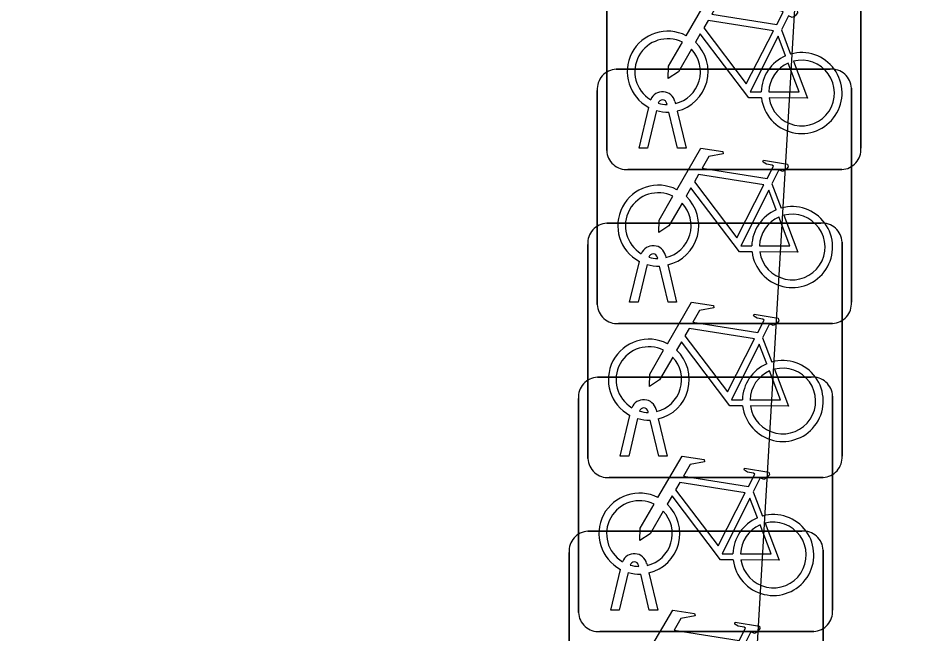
# Model space of a CAD drawing. Extents: x 157466 to 158888, y 383063 to 384677.
# Drawn here: x 157869.167 to 157872.709, y 384274.842 to 384277.262 of the extents above; entities that cross this region are included whole.
import ezdxf

# ---------------------------------------------------------------- set-up
doc = ezdxf.new("R2010")
doc.units = 0
doc.layers.add('IMGEO_Fietsenrek', color=7, linetype='Continuous')
doc.layers.add('IMGEO_Rijbaan_lokaal_gesloten', color=7, linetype='Continuous')

msp = doc.modelspace()

# ---------------------------------------------------------------- linework, layer by layer
at = {"layer": 'IMGEO_Fietsenrek'}
for p, q in [((157871.4815, 384276.7409), (157871.4815, 384277.5818)), ((157871.4815, 384277.5818), (157871.4815, 384276.7409)), ((157872.4805, 384277.5911), (157872.4805, 384276.7502)), ((157872.4805, 384276.7502), (157872.4805, 384277.5911)), ((157872.1682, 384277.2152), (157872.2045, 384277.12)), ((157871.5189, 384277.0605), (157872.3598, 384277.0605)), ((157872.3598, 384277.0605), (157871.5189, 384277.0605)), ((157871.4445, 384276.1359), (157871.4445, 384276.9768)), ((157871.4445, 384276.9768), (157871.4445, 384276.1359)), ((157872.4435, 384276.9861), (157872.4435, 384276.1452)), ((157872.4435, 384276.1452), (157872.4435, 384276.9861)), ((157871.6085, 384276.7503), (157871.6468, 384276.9103)), ((157871.7189, 384276.9219), (157871.7179, 384276.9262)), ((157871.7496, 384276.9334), (157871.7514, 384276.9255)), ((157871.6772, 384276.8981), (157871.6419, 384276.7503)), ((157871.76, 384276.7503), (157871.7261, 384276.892)), ((157871.7584, 384276.8963), (157871.7934, 384276.7503)), ((157871.6419, 384276.7503), (157871.6085, 384276.7503)), ((157871.7934, 384276.7503), (157871.76, 384276.7503)), ((157872.4061, 384276.6665), (157871.5652, 384276.6665)), ((157871.5652, 384276.6665), (157872.4061, 384276.6665)), ((157872.1312, 384276.6102), (157872.1675, 384276.515)), ((157871.4819, 384276.4555), (157872.3228, 384276.4555)), ((157872.3228, 384276.4555), (157871.4819, 384276.4555)), ((157871.4075, 384275.5309), (157871.4075, 384276.3718)), ((157871.4075, 384276.3718), (157871.4075, 384275.5309)), ((157872.4065, 384276.3811), (157872.4065, 384275.5402)), ((157872.4065, 384275.5402), (157872.4065, 384276.3811)), ((157871.5715, 384276.1453), (157871.6098, 384276.3053)), ((157871.6819, 384276.3169), (157871.6809, 384276.3212)), ((157871.7126, 384276.3284), (157871.7144, 384276.3205)), ((157871.6402, 384276.2931), (157871.6049, 384276.1453)), ((157871.723, 384276.1453), (157871.6891, 384276.287)), ((157871.7214, 384276.2913), (157871.7564, 384276.1453)), ((157871.6049, 384276.1453), (157871.5715, 384276.1453)), ((157871.7564, 384276.1453), (157871.723, 384276.1453)), ((157872.3691, 384276.0615), (157871.5282, 384276.0615)), ((157871.5282, 384276.0615), (157872.3691, 384276.0615)), ((157872.0942, 384276.0052), (157872.1305, 384275.91)), ((157871.4449, 384275.8505), (157872.2858, 384275.8505)), ((157872.2858, 384275.8505), (157871.4449, 384275.8505)), ((157872.3695, 384275.7761), (157872.3695, 384274.9352)), ((157872.3695, 384274.9352), (157872.3695, 384275.7761)), ((157871.3705, 384274.9259), (157871.3705, 384275.7668)), ((157871.3705, 384275.7668), (157871.3705, 384274.9259)), ((157871.5345, 384275.5403), (157871.5728, 384275.7003)), ((157871.6449, 384275.7119), (157871.6439, 384275.7162)), ((157871.6756, 384275.7234), (157871.6774, 384275.7155)), ((157871.6032, 384275.6881), (157871.5679, 384275.5403)), ((157871.686, 384275.5403), (157871.6521, 384275.682)), ((157871.6844, 384275.6863), (157871.7194, 384275.5403)), ((157871.5679, 384275.5403), (157871.5345, 384275.5403)), ((157871.7194, 384275.5403), (157871.686, 384275.5403)), ((157872.3321, 384275.4565), (157871.4912, 384275.4565)), ((157871.4912, 384275.4565), (157872.3321, 384275.4565)), ((157872.0572, 384275.4002), (157872.0935, 384275.305)), ((157871.4079, 384275.2455), (157872.2488, 384275.2455)), ((157872.2488, 384275.2455), (157871.4079, 384275.2455)), ((157872.3325, 384275.1711), (157872.3325, 384274.3302)), ((157872.3325, 384274.3302), (157872.3325, 384275.1711)), ((157871.3335, 384274.3209), (157871.3335, 384275.1618)), ((157871.3335, 384275.1618), (157871.3335, 384274.3209)), ((157871.6079, 384275.1069), (157871.6069, 384275.1112)), ((157871.6386, 384275.1184), (157871.6404, 384275.1105)), ((157871.4975, 384274.9353), (157871.5358, 384275.0953)), ((157871.5662, 384275.0831), (157871.5309, 384274.9353)), ((157871.649, 384274.9353), (157871.6151, 384275.077)), ((157871.6474, 384275.0813), (157871.6824, 384274.9353)), ((157871.5309, 384274.9353), (157871.4975, 384274.9353)), ((157871.6824, 384274.9353), (157871.649, 384274.9353)), ((157872.2951, 384274.8515), (157871.4542, 384274.8515)), ((157871.4542, 384274.8515), (157872.2951, 384274.8515))]:
    msp.add_line(p, q, dxfattribs=at)
for points in [[(157871.7941, 384277.1922), (157871.8888, 384277.3557), (157871.975, 384277.3419), (157871.9767, 384277.3332), (157871.9206, 384277.3223), (157871.8944, 384277.277), (157872.1496, 384277.2362)], [(157872.1496, 384277.2362), (157872.1746, 384277.285), (157872.1695, 384277.289), (157872.1463, 384277.2927), (157872.1336, 384277.3002), (157872.1326, 384277.3033), (157872.1348, 384277.3079), (157872.2296, 384277.2928), (157872.2319, 384277.2825), (157872.2225, 384277.2701), (157872.2101, 384277.2637), (157872.1956, 384277.2699), (157872.1682, 384277.2152)], [(157872.1367, 384277.211), (157871.8799, 384277.252), (157871.8632, 384277.2232), (157872.0302, 384277.0029), (157872.1367, 384277.211)], [(157872.0898, 384276.9475), (157872.0401, 384276.9476), (157871.8494, 384277.1993), (157871.8304, 384277.1665)], [(157872.1847, 384277.113), (157872.1554, 384277.1898), (157872.046, 384276.9717), (157872.0887, 384276.9716)], [(157871.8148, 384277.1397), (157871.7632, 384277.0505), (157871.7233, 384277.0245), (157871.7245, 384277.072), (157871.779, 384277.1662)], [(157872.1187, 384276.9715), (157872.2386, 384276.9713), (157872.1954, 384277.0849)], [(157872.2152, 384277.0918), (157872.2702, 384276.9472), (157872.1201, 384276.9475)], [(157871.7571, 384276.5872), (157871.8518, 384276.7507), (157871.938, 384276.7369), (157871.9397, 384276.7282), (157871.8836, 384276.7173), (157871.8574, 384276.672), (157872.1126, 384276.6312)], [(157872.1126, 384276.6312), (157872.1376, 384276.68), (157872.1325, 384276.684), (157872.1093, 384276.6877), (157872.0966, 384276.6952), (157872.0956, 384276.6983), (157872.0978, 384276.7029), (157872.1926, 384276.6878), (157872.1949, 384276.6775), (157872.1855, 384276.6651), (157872.1731, 384276.6587), (157872.1586, 384276.6649), (157872.1312, 384276.6102)], [(157872.0997, 384276.606), (157871.8429, 384276.647), (157871.8262, 384276.6182), (157871.9932, 384276.3979), (157872.0997, 384276.606)], [(157872.0528, 384276.3425), (157872.0031, 384276.3426), (157871.8124, 384276.5943), (157871.7934, 384276.5615)], [(157872.1477, 384276.508), (157872.1184, 384276.5848), (157872.009, 384276.3667), (157872.0517, 384276.3666)], [(157871.7778, 384276.5347), (157871.7262, 384276.4455), (157871.6863, 384276.4195), (157871.6875, 384276.467), (157871.742, 384276.5612)], [(157872.0817, 384276.3665), (157872.2016, 384276.3663), (157872.1584, 384276.4799)], [(157872.1782, 384276.4868), (157872.2332, 384276.3422), (157872.0831, 384276.3425)], [(157871.7201, 384275.9822), (157871.8148, 384276.1457), (157871.901, 384276.1319), (157871.9027, 384276.1232), (157871.8466, 384276.1123), (157871.8204, 384276.067), (157872.0756, 384276.0262)], [(157872.0756, 384276.0262), (157872.1006, 384276.075), (157872.0955, 384276.079), (157872.0723, 384276.0827), (157872.0596, 384276.0902), (157872.0586, 384276.0933), (157872.0608, 384276.0979), (157872.1556, 384276.0828), (157872.1579, 384276.0725), (157872.1485, 384276.0601), (157872.1361, 384276.0537), (157872.1216, 384276.0599), (157872.0942, 384276.0052)], [(157872.0627, 384276.001), (157871.8059, 384276.042), (157871.7892, 384276.0132), (157871.9562, 384275.7929), (157872.0627, 384276.001)], [(157872.0158, 384275.7375), (157871.9661, 384275.7376), (157871.7754, 384275.9893), (157871.7564, 384275.9565)], [(157871.7408, 384275.9297), (157871.6892, 384275.8405), (157871.6493, 384275.8145), (157871.6505, 384275.862), (157871.705, 384275.9562)], [(157872.1107, 384275.903), (157872.0814, 384275.9798), (157871.972, 384275.7617), (157872.0147, 384275.7616)], [(157872.1412, 384275.8818), (157872.1962, 384275.7372), (157872.0461, 384275.7375)], [(157872.0447, 384275.7615), (157872.1646, 384275.7613), (157872.1214, 384275.8749)], [(157871.6831, 384275.3772), (157871.7778, 384275.5407), (157871.864, 384275.5269), (157871.8657, 384275.5182), (157871.8096, 384275.5073), (157871.7834, 384275.462), (157872.0386, 384275.4212)], [(157872.0386, 384275.4212), (157872.0636, 384275.47), (157872.0585, 384275.474), (157872.0353, 384275.4777), (157872.0226, 384275.4852), (157872.0216, 384275.4883), (157872.0238, 384275.4929), (157872.1186, 384275.4778), (157872.1209, 384275.4675), (157872.1115, 384275.4551), (157872.0991, 384275.4487), (157872.0846, 384275.4549), (157872.0572, 384275.4002)], [(157872.0257, 384275.396), (157871.7689, 384275.437), (157871.7522, 384275.4082), (157871.9192, 384275.1879), (157872.0257, 384275.396)], [(157871.9788, 384275.1325), (157871.9291, 384275.1326), (157871.7384, 384275.3843), (157871.7194, 384275.3515)], [(157871.7038, 384275.3247), (157871.6522, 384275.2355), (157871.6123, 384275.2095), (157871.6135, 384275.257), (157871.668, 384275.3512)], [(157872.0737, 384275.298), (157872.0444, 384275.3748), (157871.935, 384275.1567), (157871.9777, 384275.1566)], [(157872.1042, 384275.2768), (157872.1592, 384275.1322), (157872.0091, 384275.1325)], [(157872.0077, 384275.1565), (157872.1276, 384275.1563), (157872.0844, 384275.2699)], [(157871.6461, 384274.7722), (157871.7408, 384274.9357), (157871.827, 384274.9219), (157871.8287, 384274.9132), (157871.7726, 384274.9023), (157871.7464, 384274.857), (157872.0016, 384274.8162)], [(157872.0016, 384274.8162), (157872.0266, 384274.865), (157872.0215, 384274.869), (157871.9983, 384274.8727), (157871.9856, 384274.8802), (157871.9846, 384274.8833), (157871.9868, 384274.8879), (157872.0816, 384274.8728), (157872.0839, 384274.8625), (157872.0745, 384274.8501), (157872.0621, 384274.8437), (157872.0476, 384274.8499), (157872.0202, 384274.7952)]]:
    msp.add_lwpolyline(points, dxfattribs=at)
for centre, radius, start, end in [((157871.7211, 384277.0509), 0.159, 62.6766, 242.1369), ((157871.7211, 384277.0509), 0.129, 63.3192, 238.903), ((157871.7211, 384277.0509), 0.159, 283.5766, 46.6042), ((157871.7211, 384277.0509), 0.129, 283.6043, 43.4302), ((157872.2477, 384276.9669), 0.159, 187.0065, 105.7708), ((157872.2477, 384276.9669), 0.159, 113.3408, 178.3217), ((157872.2477, 384276.9669), 0.129, 113.923, 177.9556), ((157872.2477, 384276.9669), 0.129, 188.6715, 104.5883), ((157871.5222, 384276.9826), 0.0779, 92.4484, 184.2845), ((157871.5222, 384276.9826), 0.0779, 92.4484, 184.2845), ((157872.3656, 384276.9828), 0.0779, 2.4484, 94.2845), ((157872.3656, 384276.9828), 0.0779, 2.4484, 94.2845), ((157871.7009, 384276.9223), 0.0499, 12.8025, 158.6934), ((157871.7009, 384276.9223), 0.0174, 12.8025, 163.4502), ((157871.7211, 384277.0509), 0.129, 253.415, 269.0204), ((157871.7211, 384277.0509), 0.159, 253.9967, 271.7867), ((157871.5594, 384276.7442), 0.0779, 182.4484, 274.2845), ((157871.5594, 384276.7442), 0.0779, 182.4484, 274.2845), ((157872.4028, 384276.7444), 0.0779, 272.4484, 4.2845), ((157872.4028, 384276.7444), 0.0779, 272.4484, 4.2845), ((157871.6841, 384276.4459), 0.159, 62.6766, 242.1369), ((157871.6841, 384276.4459), 0.129, 63.3192, 238.903), ((157871.6841, 384276.4459), 0.159, 283.5766, 46.6042), ((157871.6841, 384276.4459), 0.129, 283.6043, 43.4302), ((157872.2107, 384276.3619), 0.159, 187.0065, 105.7708), ((157872.2107, 384276.3619), 0.159, 113.3408, 178.3217), ((157872.2107, 384276.3619), 0.129, 113.923, 177.9556), ((157872.2107, 384276.3619), 0.129, 188.6715, 104.5883), ((157871.4852, 384276.3776), 0.0779, 92.4484, 184.2845), ((157871.4852, 384276.3776), 0.0779, 92.4484, 184.2845), ((157872.3286, 384276.3778), 0.0779, 2.4484, 94.2845), ((157872.3286, 384276.3778), 0.0779, 2.4484, 94.2845), ((157871.6639, 384276.3173), 0.0499, 12.8025, 158.6934), ((157871.6639, 384276.3173), 0.0174, 12.8025, 163.4502), ((157871.6841, 384276.4459), 0.129, 253.415, 269.0204), ((157871.6841, 384276.4459), 0.159, 253.9967, 271.7867), ((157871.5224, 384276.1392), 0.0779, 182.4484, 274.2845), ((157871.5224, 384276.1392), 0.0779, 182.4484, 274.2845), ((157872.3658, 384276.1394), 0.0779, 272.4484, 4.2845), ((157872.3658, 384276.1394), 0.0779, 272.4484, 4.2845), ((157871.6471, 384275.8409), 0.159, 62.6766, 242.1369), ((157871.6471, 384275.8409), 0.129, 63.3192, 238.903), ((157871.6471, 384275.8409), 0.159, 283.5766, 46.6042), ((157871.6471, 384275.8409), 0.129, 283.6043, 43.4302), ((157872.1737, 384275.7569), 0.159, 187.0065, 105.7708), ((157872.1737, 384275.7569), 0.159, 113.3408, 178.3217), ((157872.1737, 384275.7569), 0.129, 188.6715, 104.5883), ((157871.4482, 384275.7726), 0.0779, 92.4484, 184.2845), ((157871.4482, 384275.7726), 0.0779, 92.4484, 184.2845), ((157872.1737, 384275.7569), 0.129, 113.923, 177.9556), ((157872.2916, 384275.7728), 0.0779, 2.4484, 94.2845), ((157872.2916, 384275.7728), 0.0779, 2.4484, 94.2845), ((157871.6269, 384275.7123), 0.0499, 12.8025, 158.6934), ((157871.6269, 384275.7123), 0.0174, 12.8025, 163.4502), ((157871.6471, 384275.8409), 0.129, 253.415, 269.0204), ((157871.6471, 384275.8409), 0.159, 253.9967, 271.7867), ((157871.4854, 384275.5342), 0.0779, 182.4484, 274.2845), ((157871.4854, 384275.5342), 0.0779, 182.4484, 274.2845), ((157872.3288, 384275.5344), 0.0779, 272.4484, 4.2845), ((157872.3288, 384275.5344), 0.0779, 272.4484, 4.2845), ((157871.6101, 384275.2359), 0.159, 62.6766, 242.1369), ((157871.6101, 384275.2359), 0.129, 63.3192, 238.903), ((157871.6101, 384275.2359), 0.159, 283.5766, 46.6042), ((157871.6101, 384275.2359), 0.129, 283.6043, 43.4302), ((157872.1367, 384275.1519), 0.159, 187.0065, 105.7708), ((157872.1367, 384275.1519), 0.159, 113.3408, 178.3217), ((157872.1367, 384275.1519), 0.129, 188.6715, 104.5883), ((157871.4112, 384275.1676), 0.0779, 92.4484, 184.2845), ((157871.4112, 384275.1676), 0.0779, 92.4484, 184.2845), ((157872.1367, 384275.1519), 0.129, 113.923, 177.9556), ((157872.2546, 384275.1678), 0.0779, 2.4484, 94.2845), ((157872.2546, 384275.1678), 0.0779, 2.4484, 94.2845), ((157871.5899, 384275.1073), 0.0499, 12.8025, 158.6934), ((157871.5899, 384275.1073), 0.0174, 12.8025, 163.4502), ((157871.6101, 384275.2359), 0.129, 253.415, 269.0204), ((157871.6101, 384275.2359), 0.159, 253.9967, 271.7867), ((157871.4484, 384274.9292), 0.0779, 182.4484, 274.2845), ((157871.4484, 384274.9292), 0.0779, 182.4484, 274.2845), ((157872.2918, 384274.9294), 0.0779, 272.4484, 4.2845), ((157872.2918, 384274.9294), 0.0779, 272.4484, 4.2845)]:
    msp.add_arc(centre, radius, start, end, dxfattribs=at)
at = {"layer": 'IMGEO_Rijbaan_lokaal_gesloten'}
msp.add_lwpolyline([(157872.709, 384285.645), (157871.861, 384271.199), (157869.46, 384271.33), (157868.286, 384250), (157866.429, 384213.999), (157866.127, 384208.426), (157865.858, 384203.447)], dxfattribs=at)

doc.saveas('drawing.dxf')
